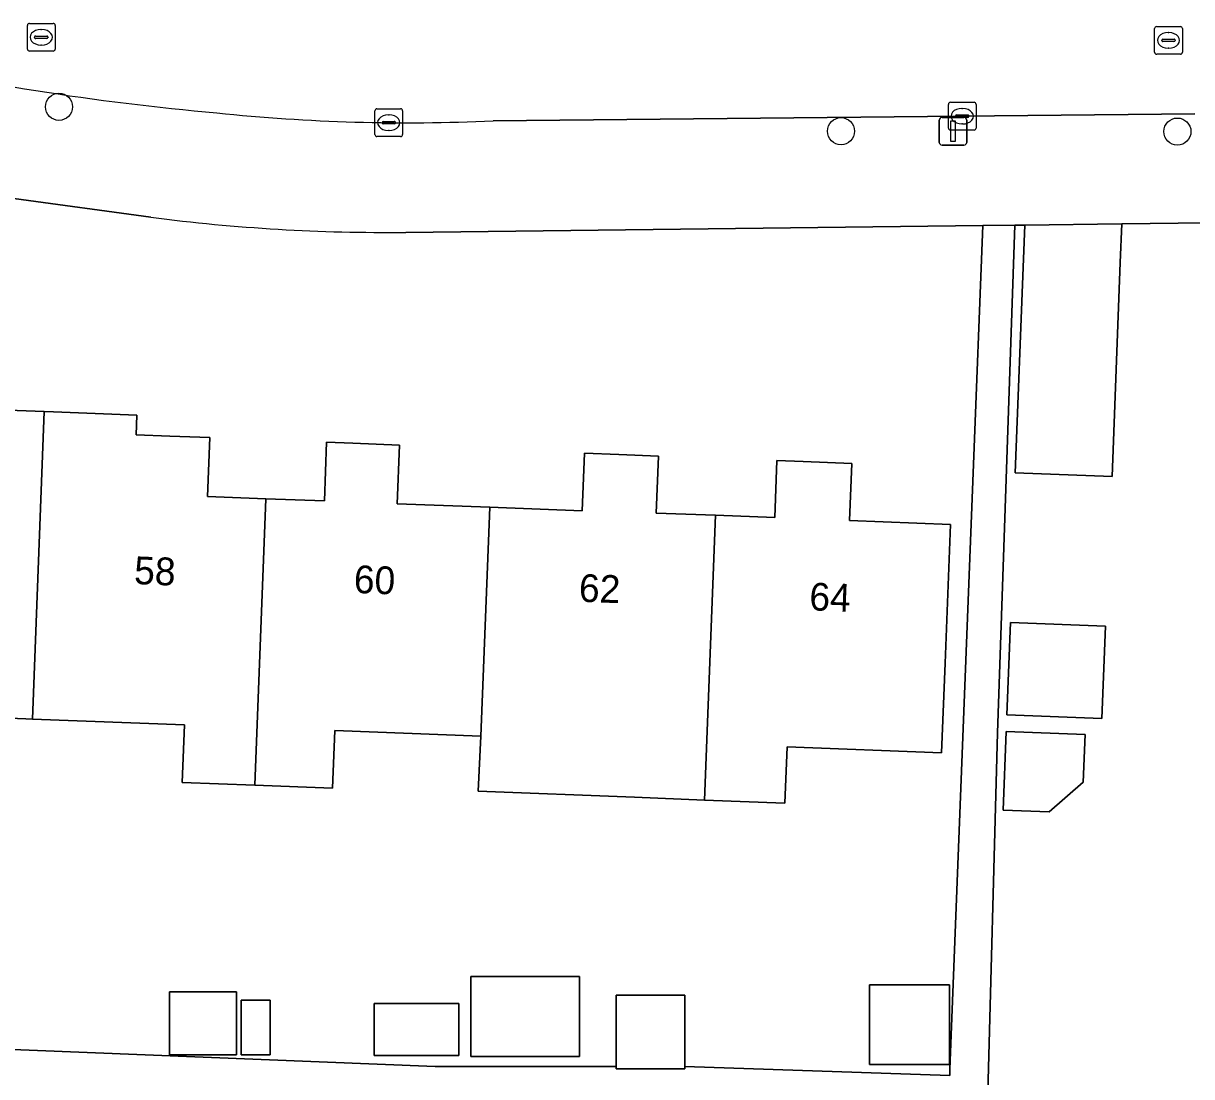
# Model space of a CAD drawing. Extents: x 158455 to 159797, y 387218 to 388672.
# Drawn here: x 159523.72 to 159565.8, y 387933.14 to 387971.08 of the extents above; entities that cross this region are included whole.
import ezdxf

# ---------------------------------------------------------------- set-up
doc = ezdxf.new("R2010")
doc.units = 0
for name, color, linetype in [('IMGEO_Boom', 7, 'Continuous'), ('IMGEO_Erf', 7, 'Continuous'), ('IMGEO_Kolk', 7, 'Continuous'), ('IMGEO_Lichtmast', 7, 'Continuous'), ('IMGEO_Pand', 7, 'Continuous'), ('IMGEO_Pand_nummerreeks', 7, 'Continuous'), ('IMGEO_Rijbaan_lokaal_open', 7, 'Continuous'), ('IMGEO_Rioolput', 7, 'Continuous'), ('IMGEO_Voetpad_open', 7, 'Continuous')]:
    doc.layers.add(name, color=color, linetype=linetype)

msp = doc.modelspace()

# ---------------------------------------------------------------- linework, layer by layer
at = {"layer": 'IMGEO_Boom'}
for centre in [(159525.003, 387968.078), (159553.173, 387967.199), (159565.29, 387967.185)]:
    msp.add_circle(centre, 0.489, dxfattribs=at)
at = {"layer": 'IMGEO_Erf'}
for points in [[(159508.212, 387968.348), (159506.105, 387969.022), (159505.12, 387934.842), (159538.559, 387933.504), (159545.077, 387933.504), (159545.077, 387936.071), (159547.552, 387936.071), (159547.552, 387933.505), (159557.087, 387933.177), (159557.095, 387933.408), (159557.93, 387954.892)], [(159528.312, 387964.098), (159523.375, 387964.773), (159518.476, 387965.684)], [(159593.643, 387944.2), (159589.498, 387961.874), (159586.637, 387964.136), (159563.286, 387963.859), (159563.233, 387962.471), (159562.936, 387954.757), (159559.449, 387954.892), (159559.746, 387962.606), (159559.793, 387963.818), (159559.44, 387963.814), (159558.809, 387945.519), (159558.44, 387931.666), (159552.789, 387931.817), (159552.539, 387931.824), (159552.191, 387920.184), (159551.657, 387903.425), (159554.976, 387903.319), (159573.188, 387902.738), (159580.218, 387902.514), (159582.571, 387904.286), (159593.468, 387939.266)], [(159557.93, 387954.892), (159558.276, 387963.8), (159537.497, 387963.554)], [(159521.212, 387957.223), (159524.475, 387957.097), (159524.804, 387957.084), (159527.813, 387956.968), (159527.786, 387956.262), (159528.998, 387956.215), (159530.432, 387956.16), (159530.351, 387954.039), (159532.458, 387953.958), (159534.563, 387953.877), (159534.645, 387955.991), (159535.593, 387955.954), (159537.269, 387955.889), (159537.188, 387953.778), (159540.522, 387953.649), (159543.853, 387953.52), (159543.933, 387955.595), (159545.165, 387955.547), (159546.598, 387955.492), (159546.519, 387953.443), (159548.652, 387953.361), (159550.786, 387953.278), (159550.865, 387955.33), (159551.807, 387955.294), (159553.561, 387955.226), (159553.482, 387953.172), (159557.115, 387953.032), (159556.923, 387948.036), (159556.798, 387944.8), (159551.232, 387945.015), (159551.154, 387942.991), (159548.253, 387943.103), (159545.733, 387943.2), (159540.104, 387943.417), (159540.201, 387945.406), (159534.935, 387945.609), (159534.855, 387943.527), (159532.057, 387943.635), (159529.439, 387943.736), (159529.519, 387945.809), (159524.046, 387946.021), (159523.805, 387946.03), (159518.644, 387946.231)]]:
    msp.add_lwpolyline(points, dxfattribs=at)
for points in [[(159559.144, 387946.171), (159559.273, 387949.497), (159562.702, 387949.365), (159562.573, 387946.039)], [(159559.012, 387942.737), (159559.122, 387945.576), (159561.965, 387945.466), (159561.899, 387943.747), (159560.666, 387942.673)], [(159543.754, 387936.745), (159543.754, 387933.866), (159539.844, 387933.866), (159539.844, 387936.745)], [(159554.204, 387933.57), (159554.204, 387936.444), (159557.086, 387936.444), (159557.086, 387933.57)], [(159528.987, 387933.917), (159528.987, 387936.19), (159531.4, 387936.19), (159531.4, 387933.917)], [(159531.571, 387933.922), (159531.571, 387935.889), (159532.61, 387935.889), (159532.61, 387933.922)], [(159536.359, 387933.892), (159536.359, 387935.776), (159539.402, 387935.776), (159539.402, 387933.892)]]:
    msp.add_lwpolyline(points, close=True, dxfattribs=at)
msp.add_arc((159536.828, 388030.069), 66.518, 262.64461, 270.57639, dxfattribs=at)
at = {"layer": 'IMGEO_Kolk'}
for p, q in [((159536.381, 387967.081), (159536.381, 387967.933)), ((159536.456, 387968.007), (159537.308, 387968.007)), ((159537.382, 387967.933), (159537.382, 387967.081)), ((159557.04, 387967.314), (159557.04, 387968.166)), ((159557.115, 387968.24), (159557.967, 387968.24)), ((159557.528, 387968.02), (159557.553, 387968.02)), ((159558.041, 387968.166), (159558.041, 387967.314)), ((159536.64, 387967.501), (159536.64, 387967.513)), ((159537.078, 387967.464), (159536.68, 387967.464)), ((159536.683, 387967.55), (159537.081, 387967.55)), ((159536.869, 387967.787), (159536.894, 387967.787)), ((159537.124, 387967.513), (159537.124, 387967.501)), ((159557.299, 387967.734), (159557.299, 387967.746)), ((159557.737, 387967.697), (159557.339, 387967.697)), ((159557.342, 387967.783), (159557.74, 387967.783)), ((159557.551, 387967.46), (159557.526, 387967.46)), ((159557.783, 387967.746), (159557.783, 387967.734)), ((159537.308, 387967.007), (159536.456, 387967.007)), ((159536.892, 387967.227), (159536.867, 387967.227)), ((159557.967, 387967.24), (159557.115, 387967.24))]:
    msp.add_line(p, q, dxfattribs=at)
for points in [[(159536.381, 387967.081), (159536.381, 387967.933)], [(159536.456, 387968.007), (159537.308, 387968.007)], [(159537.382, 387967.933), (159537.382, 387967.081)], [(159557.04, 387967.314), (159557.04, 387968.166)], [(159557.115, 387968.24), (159557.967, 387968.24)], [(159558.041, 387968.166), (159558.041, 387967.314)], [(159537.308, 387967.007), (159536.456, 387967.007)], [(159557.967, 387967.24), (159557.115, 387967.24)]]:
    msp.add_lwpolyline(points, dxfattribs=at)
for centre, radius, start, end in [((159536.458, 387967.931), 0.0765, 91.552, 178.448), ((159536.458, 387967.931), 0.0765, 91.552, 178.448), ((159537.306, 387967.931), 0.0765, 1.552, 88.448), ((159537.306, 387967.931), 0.0765, 1.552, 88.448), ((159557.117, 387968.164), 0.0765, 91.552, 178.448), ((159557.117, 387968.164), 0.0765, 91.552, 178.448), ((159557.965, 387968.164), 0.0765, 1.552, 88.448), ((159557.965, 387968.164), 0.0765, 1.552, 88.448), ((159536.68, 387967.51), 0.0403, 85.8775, 175.7526), ((159536.677, 387967.5), 0.0366, 178.938, 274.7102), ((159537.081, 387967.507), 0.043, 264.8664, 352.4533), ((159537.085, 387967.512), 0.0386, 1.7309, 96.639), ((159557.339, 387967.743), 0.0403, 85.8775, 175.7526), ((159557.336, 387967.733), 0.0366, 178.938, 274.7102), ((159557.74, 387967.74), 0.043, 264.8664, 352.4533), ((159557.744, 387967.745), 0.0386, 1.7309, 96.639), ((159536.458, 387967.083), 0.0765, 181.552, 268.448), ((159536.458, 387967.083), 0.0765, 181.552, 268.448), ((159537.306, 387967.083), 0.0765, 271.552, 358.448), ((159537.306, 387967.083), 0.0765, 271.552, 358.448), ((159557.117, 387967.316), 0.0765, 181.552, 268.448), ((159557.117, 387967.316), 0.0765, 181.552, 268.448), ((159557.965, 387967.316), 0.0765, 271.552, 358.448), ((159557.965, 387967.316), 0.0765, 271.552, 358.448)]:
    msp.add_arc(centre, radius, start, end, dxfattribs=at)
for centre, major_axis, ratio, start_param, end_param in [((159557.527, 387967.74), (-0.387, 0.002), 0.722429, 4.712389, 7.853982), ((159557.552, 387967.74), (-0.39, 0.002), 0.717154, 1.570796, 4.712389), ((159536.868, 387967.507), (-0.387, 0.002), 0.722429, 4.712389, 7.853982), ((159536.893, 387967.507), (-0.39, 0.002), 0.717154, 1.570796, 4.712389)]:
    msp.add_ellipse(centre, major_axis=major_axis, ratio=ratio, start_param=start_param, end_param=end_param, dxfattribs=at)
at = {"layer": 'IMGEO_Lichtmast'}
for p, q in [((159556.713, 387966.798), (159556.713, 387967.598)), ((159556.713, 387967.598), (159556.713, 387966.798)), ((159556.813, 387967.698), (159557.603, 387967.698)), ((159557.603, 387967.698), (159556.813, 387967.698)), ((159557.703, 387967.598), (159557.703, 387966.798)), ((159557.703, 387966.798), (159557.703, 387967.598)), ((159557.603, 387966.698), (159556.813, 387966.698)), ((159556.813, 387966.698), (159557.603, 387966.698))]:
    msp.add_line(p, q, dxfattribs=at)
msp.add_lwpolyline([(159557.133, 387967.573), (159557.283, 387967.573), (159557.283, 387966.823), (159557.133, 387966.823), (159557.133, 387967.573)], dxfattribs=at)
for centre, start, end in [((159556.813, 387967.598), 90, 180), ((159556.813, 387967.598), 90, 180), ((159557.603, 387967.598), 0, 90), ((159557.603, 387967.598), 360, 90), ((159556.813, 387966.798), 180, 270), ((159556.813, 387966.798), 180, 270), ((159557.603, 387966.798), 270, 0), ((159557.603, 387966.798), 270, 0)]:
    msp.add_arc(centre, 0.1, start, end, dxfattribs=at)
at = {"layer": 'IMGEO_Pand'}
for points in [[(159559.793, 387963.818), (159559.746, 387962.606), (159559.449, 387954.892), (159562.936, 387954.757), (159563.233, 387962.471), (159563.286, 387963.859)], [(159515.989, 387947.141), (159518.675, 387947.037), (159518.644, 387946.231), (159523.805, 387946.03), (159524.046, 387946.021), (159524.475, 387957.097), (159521.212, 387957.223), (159521.291, 387959.288), (159519.548, 387959.355), (159518.581, 387959.392), (159518.501, 387957.32), (159516.388, 387957.401)], [(159532.458, 387953.958), (159530.351, 387954.039), (159530.432, 387956.16), (159528.998, 387956.215), (159527.786, 387956.262), (159527.813, 387956.968), (159524.804, 387957.084), (159524.475, 387957.097), (159524.046, 387946.021), (159529.519, 387945.809), (159529.439, 387943.736), (159532.057, 387943.635)], [(159532.057, 387943.635), (159534.855, 387943.527), (159534.935, 387945.609), (159540.201, 387945.406), (159540.522, 387953.649), (159537.188, 387953.778), (159537.269, 387955.889), (159535.593, 387955.954), (159534.645, 387955.991), (159534.563, 387953.877), (159532.458, 387953.958)], [(159540.201, 387945.406), (159540.104, 387943.417), (159545.733, 387943.2), (159548.253, 387943.103), (159548.652, 387953.361), (159546.519, 387953.443), (159546.598, 387955.492), (159545.165, 387955.547), (159543.933, 387955.595), (159543.853, 387953.52), (159540.522, 387953.649)], [(159548.652, 387953.361), (159548.253, 387943.103), (159551.154, 387942.991), (159551.232, 387945.015), (159556.798, 387944.8), (159556.923, 387948.036), (159557.115, 387953.032), (159553.482, 387953.172), (159553.561, 387955.226), (159551.807, 387955.294), (159550.865, 387955.33), (159550.786, 387953.278)], [(159559.144, 387946.171), (159562.573, 387946.039), (159562.702, 387949.365), (159559.273, 387949.497)], [(159559.012, 387942.737), (159560.666, 387942.673), (159561.899, 387943.747), (159561.965, 387945.466), (159559.122, 387945.576)], [(159543.754, 387933.866), (159543.754, 387936.745), (159539.844, 387936.745), (159539.844, 387933.866)], [(159554.204, 387933.57), (159557.086, 387933.57), (159557.086, 387936.444), (159554.204, 387936.444)], [(159528.987, 387933.917), (159531.4, 387933.917), (159531.4, 387936.19), (159528.987, 387936.19)], [(159531.571, 387933.922), (159532.61, 387933.922), (159532.61, 387935.889), (159531.571, 387935.889)], [(159545.077, 387933.504), (159545.077, 387933.416), (159547.552, 387933.416), (159547.552, 387933.505), (159547.552, 387936.071), (159545.077, 387936.071)], [(159536.359, 387933.892), (159539.402, 387933.892), (159539.402, 387935.776), (159536.359, 387935.776)]]:
    msp.add_lwpolyline(points, close=True, dxfattribs=at)
at = {"layer": 'IMGEO_Rijbaan_lokaal_open'}
msp.add_lwpolyline([(159540.64, 387967.574), (159565.924, 387967.82)], dxfattribs=at)
for centre, radius, start, end in [((159538.886, 388060.982), 93.483, 256.91219, 264.96791), ((159537.542, 388033.331), 65.829, 264.02224, 272.6977)]:
    msp.add_arc(centre, radius, start, end, dxfattribs=at)
at = {"layer": 'IMGEO_Rioolput'}
for p, q in [((159523.865, 387970.158), (159523.865, 387971.01)), ((159523.94, 387971.084), (159524.792, 387971.084)), ((159524.353, 387970.864), (159524.378, 387970.864)), ((159524.866, 387971.01), (159524.866, 387970.158)), ((159564.469, 387970.045), (159564.469, 387970.897)), ((159564.544, 387970.971), (159565.396, 387970.971)), ((159565.47, 387970.897), (159565.47, 387970.045)), ((159524.124, 387970.578), (159524.124, 387970.59)), ((159524.562, 387970.541), (159524.164, 387970.541)), ((159524.167, 387970.627), (159524.565, 387970.627)), ((159524.608, 387970.59), (159524.608, 387970.578)), ((159564.728, 387970.465), (159564.728, 387970.477)), ((159565.166, 387970.428), (159564.768, 387970.428)), ((159564.771, 387970.514), (159565.169, 387970.514)), ((159564.957, 387970.751), (159564.982, 387970.751)), ((159565.212, 387970.477), (159565.212, 387970.465)), ((159524.792, 387970.084), (159523.94, 387970.084)), ((159524.376, 387970.304), (159524.351, 387970.304)), ((159565.396, 387969.971), (159564.544, 387969.971)), ((159564.98, 387970.191), (159564.955, 387970.191))]:
    msp.add_line(p, q, dxfattribs=at)
for points in [[(159523.865, 387970.158), (159523.865, 387971.01)], [(159523.94, 387971.084), (159524.792, 387971.084)], [(159524.866, 387971.01), (159524.866, 387970.158)], [(159564.469, 387970.045), (159564.469, 387970.897)], [(159564.544, 387970.971), (159565.396, 387970.971)], [(159565.47, 387970.897), (159565.47, 387970.045)], [(159524.792, 387970.084), (159523.94, 387970.084)], [(159565.396, 387969.971), (159564.544, 387969.971)]]:
    msp.add_lwpolyline(points, dxfattribs=at)
for centre, radius, start, end in [((159523.942, 387971.008), 0.0765, 91.552, 178.448), ((159523.942, 387971.008), 0.0765, 91.552, 178.448), ((159524.79, 387971.008), 0.0765, 1.552, 88.448), ((159524.79, 387971.008), 0.0765, 1.552, 88.448), ((159564.546, 387970.895), 0.0765, 91.552, 178.448), ((159564.546, 387970.895), 0.0765, 91.552, 178.448), ((159565.394, 387970.895), 0.0765, 1.552, 88.448), ((159565.394, 387970.895), 0.0765, 1.552, 88.448), ((159524.164, 387970.587), 0.0403, 85.8775, 175.7526), ((159524.161, 387970.577), 0.0366, 178.938, 274.7102), ((159524.565, 387970.584), 0.043, 264.8664, 352.4533), ((159524.569, 387970.589), 0.0386, 1.7309, 96.639), ((159564.768, 387970.474), 0.0403, 85.8775, 175.7526), ((159564.765, 387970.464), 0.0366, 178.938, 274.7102), ((159565.169, 387970.471), 0.043, 264.8664, 352.4533), ((159565.173, 387970.476), 0.0386, 1.7309, 96.639), ((159523.942, 387970.16), 0.0765, 181.552, 268.448), ((159523.942, 387970.16), 0.0765, 181.552, 268.448), ((159524.79, 387970.16), 0.0765, 271.552, 358.448), ((159524.79, 387970.16), 0.0765, 271.552, 358.448), ((159564.546, 387970.047), 0.0765, 181.552, 268.448), ((159564.546, 387970.047), 0.0765, 181.552, 268.448), ((159565.394, 387970.047), 0.0765, 271.552, 358.448), ((159565.394, 387970.047), 0.0765, 271.552, 358.448)]:
    msp.add_arc(centre, radius, start, end, dxfattribs=at)
for centre, major_axis, ratio, start_param, end_param in [((159524.352, 387970.584), (-0.387, 0.002), 0.722429, 4.712389, 7.853982), ((159524.377, 387970.584), (-0.39, 0.002), 0.717154, 1.570796, 4.712389), ((159564.956, 387970.471), (-0.387, 0.002), 0.722429, 4.712389, 7.853982), ((159564.981, 387970.471), (-0.39, 0.002), 0.717154, 1.570796, 4.712389)]:
    msp.add_ellipse(centre, major_axis=major_axis, ratio=ratio, start_param=start_param, end_param=end_param, dxfattribs=at)
at = {"layer": 'IMGEO_Voetpad_open'}
for points in [[(159565.924, 387967.82), (159540.64, 387967.574)], [(159518.476, 387965.684), (159523.375, 387964.773), (159528.312, 387964.098)], [(159537.497, 387963.554), (159558.276, 387963.8), (159559.44, 387963.814), (159559.793, 387963.818), (159563.286, 387963.859), (159586.637, 387964.136), (159591.552, 387965.219)], [(159558.44, 387931.666), (159558.809, 387945.519), (159559.44, 387963.814), (159558.276, 387963.8), (159557.93, 387954.892), (159557.095, 387933.408), (159557.087, 387933.177), (159547.552, 387933.505), (159547.552, 387933.416), (159545.077, 387933.416), (159545.077, 387933.504), (159538.559, 387933.504), (159505.12, 387934.842)]]:
    msp.add_lwpolyline(points, dxfattribs=at)
for centre, radius, start, end in [((159538.886, 388060.982), 93.483, 256.91219, 264.96791), ((159537.542, 388033.331), 65.829, 264.02224, 272.6977), ((159536.828, 388030.069), 66.518, 262.64461, 270.57639)]:
    msp.add_arc(centre, radius, start, end, dxfattribs=at)

# ---------------------------------------------------------------- texts
at = {"layer": 'IMGEO_Pand_nummerreeks'}
for s, rotation, p in [('58', 357.6853, (159527.697, 387950.885)), ('60', 357.6876, (159535.61, 387950.565)), ('62', 357.8707, (159543.719, 387950.248)), ('64', 357.8707, (159552.019, 387949.939))]:
    msp.add_text(s, height=1, rotation=rotation, dxfattribs=at).set_placement(p)

doc.saveas('drawing.dxf')
